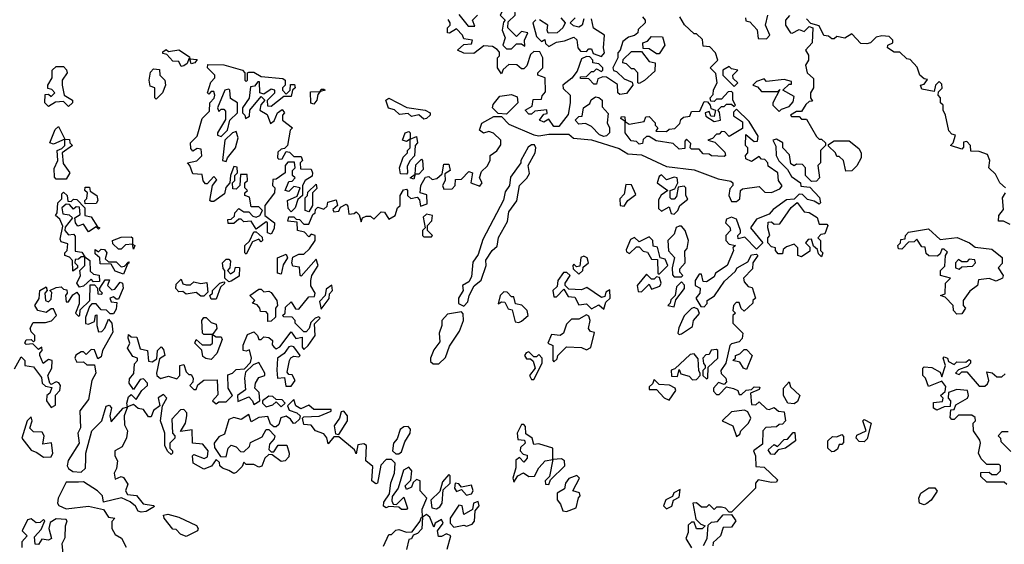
# Model space of a CAD drawing. Extents: x 2029826 to 2248070, y 228728 to 402406.
# Tile 268 of 368: x 2179160 to 2183095, y 241331 to 243427. Entities that reach past the tile are written whole.
import ezdxf

# ---------------------------------------------------------------- set-up
doc = ezdxf.new("R2010")
doc.units = 0

msp = doc.modelspace()

# ---------------------------------------------------------------- linework, layer by layer
at = {"layer": '0CON10XD'}
for points in [[(2180915, 243447.5), (2180951.7, 243401.7), (2180978.3, 243401.7), (2180970, 243425), (2180990, 243445)], [(2181125, 243310), (2181145, 243330), (2181165, 243330), (2181178.3, 243321.7), (2181177.5, 243345), (2181190, 243375), (2181165, 243380), (2181145, 243360), (2181110, 243395), (2181111.7, 243418.3), (2181140, 243445), (2181138.3, 243468.3), (2181115, 243482.5), (2181090, 243465), (2181080, 243445), (2181100, 243425), (2181093, 243417), (2181087.5, 243385), (2181100, 243355), (2181090, 243325), (2181105, 243310), (2181125, 243310)], [(2182145, 243350), (2182157.5, 243365), (2182140, 243405), (2182150, 243445)], [(2181648.3, 243438.3), (2181660, 243425), (2181660, 243415), (2181631.7, 243388.3), (2181630, 243375), (2181616.4, 243363.6), (2181593, 243357), (2181570, 243340), (2181560, 243305), (2181550, 243295), (2181550, 243275), (2181530, 243235), (2181533.6, 243223.6), (2181545, 243220), (2181575, 243190), (2181607.5, 243177.5), (2181610, 243165), (2181585, 243132.5), (2181558.3, 243128.3), (2181550, 243135), (2181548.3, 243168.3), (2181505, 243197.5), (2181490.7, 243199.3), (2181470, 243190), (2181465, 243170), (2181455, 243170), (2181435, 243190), (2181401.7, 243191.7), (2181401.7, 243198.3), (2181425, 243200), (2181445, 243220), (2181455, 243220), (2181465, 243230), (2181485, 243220), (2181490, 243225), (2181490, 243235), (2181475, 243250), (2181450, 243255), (2181450, 243265), (2181438.3, 243278.3), (2181425, 243280), (2181405, 243270), (2181388.3, 243221.7), (2181366.7, 243193.3), (2181330, 243165), (2181331.7, 243151.7), (2181360, 243125), (2181360, 243095), (2181351.7, 243048.3), (2181315, 243000), (2181295, 243000), (2181275, 243030), (2181255, 243017.5), (2181237.5, 243025), (2181255, 243050), (2181268.3, 243051.7), (2181267, 243067), (2181218.3, 243061.7), (2181205, 243050), (2181195, 243050), (2181180, 243065), (2181208.3, 243081.7), (2181211.7, 243108.3), (2181245, 243110), (2181247.5, 243122.5), (2181261.7, 243138.3), (2181260, 243195), (2181230, 243205), (2181230, 243215), (2181250, 243235), (2181250, 243275), (2181238.3, 243298.3), (2181215, 243300), (2181201.7, 243288.3), (2181187, 243243), (2181175, 243230), (2181165, 243230), (2181147, 243247), (2181115, 243247.5), (2181091.7, 243228.3), (2181085, 243210), (2181070, 243235), (2181070, 243275), (2181077, 243283), (2181077.5, 243297.5), (2181068.3, 243308.3), (2181049.3, 243319.3), (2181015, 243322.5), (2180975, 243292.5), (2180935, 243293.8), (2180910, 243305), (2180935, 243327.5), (2180965, 243330), (2180970, 243345), (2180935, 243350), (2180930, 243365), (2180905, 243390), (2180877, 243373), (2180870, 243375), (2180870, 243395), (2180880, 243405), (2180880, 243415), (2180872.5, 243427.5)], [(2181223, 243427), (2181210, 243415), (2181225, 243360), (2181245, 243340), (2181258.3, 243348.3), (2181261.7, 243331.7), (2181275, 243320), (2181305, 243337.5), (2181337.5, 243342.5), (2181375, 243357.5), (2181387, 243347), (2181390, 243315), (2181401.7, 243301.7), (2181425, 243300), (2181435, 243310), (2181445, 243310), (2181451.7, 243291.7), (2181485, 243280)], [(2181322.5, 243435), (2181340, 243415), (2181330, 243395), (2181307.5, 243375), (2181272.5, 243372.5), (2181267.5, 243385), (2181270, 243405), (2181237, 243427)], [(2181415, 243430), (2181407.5, 243405), (2181395, 243397.5), (2181373, 243403), (2181360, 243415), (2181380, 243435)], [(2181485, 243280), (2181497.5, 243295), (2181492.5, 243315), (2181497.5, 243365), (2181453.6, 243393.6), (2181445, 243430)], [(2182061.7, 242871.7), (2182060, 242885), (2182070, 242895), (2182070, 242915), (2182060, 242925), (2182061.7, 242968.3), (2182095, 242940), (2182108.3, 242941.7), (2182111.7, 242961.7), (2182075, 243020), (2182025, 243070), (2182013, 243057), (2182013, 243043), (2182048.3, 243018.3), (2182048.3, 242991.7), (2181995, 242960), (2181978.3, 242978.3), (2181965, 242980), (2181955, 242970), (2181945, 242970), (2181928.3, 242951.7), (2181910, 242945), (2181938.3, 242938.3), (2181978.3, 242898.3), (2181980, 242885), (2181975, 242880), (2181925, 242882.5), (2181915, 242890), (2181891.7, 242891.7), (2181875, 242910), (2181845, 242910), (2181840, 242915), (2181841.7, 242931.7), (2181825, 242950), (2181818.3, 242941.7), (2181818.3, 242911.7), (2181795, 242910), (2181771.7, 242931.7), (2181703, 242943), (2181675, 242960), (2181665, 242960), (2181651.7, 242948.3), (2181648.3, 242931.7), (2181635, 242930), (2181625, 242940), (2181603.6, 242943.6), (2181580, 242975), (2181580, 243020), (2181561.7, 243031.7), (2181565, 243040), (2181578.3, 243038.3), (2181580, 243020), (2181595, 243010), (2181655, 243020), (2181661.7, 243038.3), (2181675, 243040), (2181700, 243015), (2181700, 243005), (2181710, 242995), (2181701.7, 242981.7), (2181745, 242980), (2181755, 242990), (2181778.3, 242991.7), (2181798.3, 243011.7), (2181801.7, 243028.3), (2181813, 243037), (2181838.3, 243041.7), (2181845, 243060), (2181878.3, 243061.7), (2181895, 243100), (2181908.3, 243098.3), (2181920, 243085), (2181921.7, 243071.7), (2181940, 243065), (2181935, 243040), (2181921.7, 243041.7), (2181915, 243060), (2181900, 243055), (2181901.7, 243041.7), (2181935, 243020), (2181960, 243025), (2181957, 243057), (2181950, 243065), (2181965, 243080), (2181975, 243080), (2181985, 243090), (2182005, 243090), (2182015, 243080), (2182020, 243085), (2182010, 243105), (2182010, 243135), (2182005, 243140), (2181991.7, 243138.3), (2181965, 243110), (2181945, 243110), (2181935, 243100), (2181921.7, 243101.7), (2181920, 243115), (2181931.7, 243128.3), (2181933, 243147), (2181947.5, 243175), (2181941.7, 243211.7), (2181920, 243235), (2181950, 243265), (2181940, 243295), (2181918.3, 243318.3), (2181891.7, 243321.7), (2181888.3, 243348.3), (2181865, 243370), (2181855, 243370), (2181817, 243407), (2181798.3, 243438.3)], [(2182237, 243443), (2182220, 243425), (2182220, 243405), (2182240, 243375), (2182247, 243373), (2182275, 243387.5), (2182295, 243380), (2182315, 243400), (2182330, 243395), (2182326.7, 243335), (2182300, 243305), (2182312.5, 243285), (2182312.5, 243265), (2182300, 243245), (2182307.5, 243215), (2182331.7, 243191.7), (2182332.5, 243155), (2182320, 243135), (2182320, 243115), (2182328.3, 243101.7), (2182315, 243100), (2182301.7, 243088.3), (2182285, 243060), (2182265, 243060), (2182240, 243045), (2182245, 243040), (2182275, 243040), (2182285, 243030), (2182305, 243030), (2182345, 242960), (2182355, 242950), (2182365, 242950), (2182380, 242935), (2182380, 242925), (2182360, 242905), (2182360, 242855), (2182350, 242845), (2182356.7, 242795), (2182345, 242782.5), (2182325, 242780), (2182300, 242805), (2182300, 242835), (2182288.3, 242848.3), (2182265, 242850), (2182255, 242842.5), (2182241.7, 242851.7), (2182237, 242887), (2182210, 242915), (2182210, 242935), (2182185, 242950), (2182170, 242945), (2182181.7, 242921.7), (2182182.5, 242885), (2182193.3, 242863.3), (2182228.3, 242828.3), (2182245, 242800), (2182280, 242775), (2182281.7, 242761.7), (2182318.3, 242758.3), (2182357, 242717), (2182360, 242695), (2182355, 242690), (2182335, 242702.5), (2182308.3, 242708.3), (2182288.3, 242728.3), (2182275, 242730), (2182255, 242710), (2182225, 242706.7), (2182171.7, 242668.3), (2182155, 242650), (2182105, 242630), (2182080, 242595), (2182130, 242535), (2182105, 242510), (2182058.3, 242558.3), (2182031.7, 242551.7), (2182030, 242565), (2182040, 242575), (2182040, 242585), (2182025, 242630), (2182005, 242637.5), (2181985, 242630), (2181980, 242615), (2181998.3, 242598.3), (2182000, 242585), (2181982.5, 242565), (2181982.5, 242545), (2181995, 242530), (2182020, 242525), (2182010, 242515), (2182012.5, 242505), (2181987.5, 242445), (2181940, 242415), (2181935, 242400), (2181905, 242380), (2181891.7, 242381.7), (2181885, 242410), (2181875, 242410), (2181860, 242385), (2181860, 242365), (2181880, 242355), (2181877.5, 242335), (2181862.5, 242315), (2181881.7, 242281.7), (2181895, 242280), (2181907, 242293), (2181907.5, 242305), (2181936.4, 242323.6), (2181977, 242383), (2182019.3, 242420.7), (2182027.5, 242435), (2182070, 242460), (2182085, 242487.5), (2182105, 242490), (2182110, 242485), (2182090, 242455), (2182088.3, 242431.7), (2182052.5, 242395), (2182055, 242380), (2182071.7, 242361.7), (2182087, 242357), (2182100, 242315), (2182090, 242305), (2182090, 242295), (2182055, 242262.5), (2182043, 242273), (2182035, 242297.5), (2182023, 242297), (2182012.5, 242285), (2182010, 242265), (2182020, 242255), (2182010, 242245), (2182010, 242215), (2182050, 242175), (2182047, 242153), (2182035, 242140), (2182005, 242132.5), (2181997.5, 242125), (2181982.5, 242055), (2181962.5, 242025), (2181963, 242013), (2181982.5, 241995), (2181985, 241980), (2181975, 241970), (2181953, 241977), (2181932.5, 241955), (2181933.3, 241943.3), (2181945, 241930), (2181955, 241930), (2181985, 241960), (2182013, 241953), (2182030, 241945), (2182035, 241930), (2182045, 241930), (2182063, 241947), (2182085, 241950), (2182095, 241960), (2182118.3, 241958.3), (2182115, 241950), (2182080, 241935), (2182085, 241890), (2182101.7, 241888.3), (2182115, 241900), (2182145, 241872.5), (2182155, 241870), (2182175, 241877.5), (2182193, 241863), (2182215, 241860), (2182220, 241825), (2182208.3, 241811.7), (2182195, 241810), (2182185, 241800), (2182141.7, 241798.3), (2182130, 241785), (2182128.3, 241731.7), (2182092.5, 241705), (2182100, 241685), (2182101.7, 241641.7), (2182135, 241640), (2182188.3, 241588.3), (2182185, 241580), (2182165, 241577.5), (2182111.7, 241588.3), (2182100, 241575), (2182100, 241555), (2182005, 241460), (2181995, 241460), (2181980, 241475), (2181965, 241480), (2181945, 241480), (2181935, 241470), (2181915, 241490), (2181905, 241480), (2181885, 241480), (2181865, 241497.5), (2181850, 241495), (2181861.7, 241431.7), (2181881.7, 241411.7), (2181900, 241405), (2181887, 241393), (2181865, 241392.5), (2181855, 241420), (2181845, 241420), (2181831.7, 241408.3), (2181831.7, 241378.3), (2181822.5, 241355), (2181845, 241317.5)], [(2182060, 243435), (2182061.7, 243421.7), (2182078.3, 243418.3), (2182107, 243387), (2182111.7, 243351.7), (2182145, 243350)], [(2183100, 242755), (2183077.5, 242775), (2183059.3, 242809.3), (2183032.5, 242835), (2183037.5, 242865), (2183028.3, 242888.3), (2182995, 242900), (2182961.7, 242901.7), (2182960, 242925), (2182945, 242940), (2182932.5, 242937.5), (2182931.7, 242918.3), (2182925, 242910), (2182880, 242925), (2182890, 242935), (2182900, 242965), (2182885, 242970), (2182873, 242983), (2182860, 243045), (2182850, 243065), (2182850, 243085), (2182840, 243095), (2182840, 243115), (2182830, 243125), (2182831.7, 243138.3), (2182847, 243153), (2182845, 243170), (2182835, 243180), (2182820, 243165), (2182815, 243140), (2182765, 243150), (2182760, 243165), (2182775, 243170), (2182788.3, 243188.3), (2182775, 243190), (2182757.5, 243205), (2182747, 243237), (2182718.3, 243268.3), (2182705, 243270), (2182677, 243297), (2182655, 243296.7), (2182627.5, 243315), (2182630, 243325), (2182650, 243335), (2182650, 243345), (2182635, 243360), (2182605, 243362.5), (2182583, 243357), (2182560, 243335), (2182545, 243330), (2182521.7, 243331.7), (2182485, 243370), (2182457, 243353), (2182425, 243360), (2182415, 243350), (2182405, 243350), (2182391.7, 243361.7), (2182373.6, 243363.6), (2182355, 243402.5), (2182321.7, 243411.7), (2182305, 243430)], [(2181715, 243290), (2181705, 243290), (2181675, 243310), (2181651.7, 243311.7), (2181650, 243335), (2181668.3, 243341.7), (2181685, 243360), (2181728.3, 243358.3), (2181737.5, 243325), (2181715, 243290)], [(2179805, 243240), (2179795, 243260), (2179771.7, 243261.7), (2179748.3, 243288.3), (2179731.7, 243291.7), (2179731.7, 243298.3), (2179745, 243307.5), (2179755, 243300), (2179795, 243306.7), (2179838.3, 243278.3), (2179840, 243270), (2179868.3, 243268.3), (2179860, 243255), (2179845, 243250), (2179840, 243270), (2179835, 243270), (2179828.3, 243251.7), (2179815, 243242.5), (2179805, 243240)], [(2181635, 243172.5), (2181630, 243175), (2181630, 243215), (2181615, 243230), (2181605, 243230), (2181585, 243250), (2181570, 243255), (2181571.7, 243268.3), (2181605, 243300), (2181645, 243300), (2181675, 243260), (2181700, 243255), (2181698.3, 243221.7), (2181656.4, 243183.6), (2181635, 243172.5)], [(2180165, 242570), (2180150, 242575), (2180150, 242615), (2180145, 242620), (2180105, 242590), (2180085, 242622.5), (2180055, 242620), (2180045, 242630), (2180035, 242630), (2180015, 242612.5), (2179993, 242613), (2179991.7, 242628.3), (2180005, 242630), (2180018.3, 242641.7), (2180020, 242655), (2180035, 242672.5), (2180055, 242660), (2180075, 242660), (2180091.7, 242641.7), (2180105, 242637.5), (2180120, 242645), (2180130, 242665), (2180115, 242680), (2180085, 242680), (2180077.5, 242717.5), (2180060, 242725), (2180060, 242735), (2180070, 242745), (2180060, 242755), (2180060, 242775), (2180070, 242785), (2180068.3, 242808.3), (2180041.7, 242808.3), (2180040, 242765), (2180025, 242750), (2180011.7, 242751.7), (2180010, 242775), (2180020, 242785), (2180020, 242805), (2180030, 242815), (2180028.3, 242838.3), (2180015, 242840), (2180002.5, 242805), (2180000, 242775), (2179983.3, 242756.7), (2179978.3, 242731.7), (2179935, 242700), (2179925, 242700), (2179920, 242705), (2179930, 242765), (2179947, 242787), (2179935, 242800), (2179908.3, 242771.7), (2179901.7, 242771.7), (2179893, 242783), (2179888.3, 242808.3), (2179851.7, 242811.7), (2179840, 242845), (2179830, 242855), (2179867, 242863), (2179887, 242883), (2179885, 242910), (2179868.3, 242911.7), (2179851.7, 242901.7), (2179843, 242913), (2179842.5, 242935), (2179868.3, 242961.7), (2179888.3, 243031.7), (2179918.3, 243061.7), (2179920, 243095), (2179937, 243113), (2179940, 243125), (2179935, 243140), (2179925, 243140), (2179915, 243130), (2179910, 243135), (2179923.3, 243176.7), (2179940, 243195), (2179940, 243205), (2179910, 243235), (2179911.7, 243248.3), (2179975, 243246.7), (2180050, 243225), (2180060, 243215), (2180060, 243185), (2180065, 243180), (2180070, 243185), (2180070, 243215), (2180075, 243217.5), (2180095, 243217.5), (2180125, 243200), (2180211.7, 243191.7), (2180220, 243185), (2180220, 243165), (2180210, 243155), (2180210, 243145), (2180225, 243130), (2180240, 243145), (2180241.7, 243168.3), (2180258.3, 243168.3), (2180260, 243155), (2180250, 243145), (2180245, 243120), (2180215, 243120), (2180165, 243080), (2180151.7, 243081.7), (2180150, 243105), (2180180, 243135), (2180180, 243145), (2180165, 243150), (2180135, 243130), (2180120, 243135), (2180118.3, 243178.3), (2180111.7, 243178.3), (2180098.3, 243161.7), (2180081.7, 243158.3), (2180077, 243113), (2180050, 243075), (2180050, 243055), (2180060, 243045), (2180061.7, 243031.7), (2180078.3, 243041.7), (2180080, 243065), (2180125, 243120), (2180140, 243105), (2180123, 243087), (2180120, 243065), (2180148.3, 243048.3), (2180161.7, 243011.7), (2180177, 243023), (2180190, 243055), (2180208.3, 243068.3), (2180217.5, 243055), (2180210, 243045), (2180210, 243025), (2180250, 242995), (2180240, 242985), (2180230, 242925), (2180218.3, 242911.7), (2180205, 242910), (2180191.7, 242898.3), (2180190, 242875), (2180195, 242870), (2180208.3, 242871.7), (2180225, 242900), (2180238.3, 242898.3), (2180255, 242880), (2180285, 242880), (2180290, 242865), (2180280, 242855), (2180281.7, 242831.7), (2180325, 242830), (2180330, 242815), (2180328.3, 242801.7), (2180300, 242785), (2180290, 242765), (2180290, 242725), (2180271.7, 242708.3), (2180260, 242675), (2180245, 242660), (2180233, 242673), (2180230, 242705), (2180268.3, 242721.7), (2180280, 242755), (2180255, 242760), (2180235, 242740), (2180220, 242745), (2180235, 242780), (2180248.3, 242781.7), (2180260, 242795), (2180250, 242805), (2180250, 242825), (2180260, 242835), (2180258.3, 242858.3), (2180231.7, 242858.3), (2180220, 242845), (2180220, 242815), (2180185, 242790), (2180171.7, 242788.3), (2180170, 242765), (2180180, 242755), (2180177.5, 242735), (2180140, 242685), (2180140, 242645), (2180177.5, 242615), (2180177, 242593), (2180165, 242570)], [(2179355, 243080), (2179335, 243100), (2179302.5, 243097.5), (2179275, 243080), (2179260, 243095), (2179261.7, 243128.3), (2179275, 243130), (2179285, 243120), (2179300, 243135), (2179288.3, 243148.3), (2179272.5, 243152.5), (2179272.5, 243165), (2179290, 243195), (2179290, 243225), (2179305, 243240), (2179335, 243240), (2179347, 243227), (2179350, 243215), (2179330, 243185), (2179330, 243165), (2179337.5, 243125), (2179370, 243105), (2179370, 243095), (2179355, 243080)], [(2179705, 243110), (2179700, 243115), (2179700, 243155), (2179681.7, 243161.7), (2179677.5, 243185), (2179683, 243217), (2179695, 243230), (2179718.3, 243228.3), (2179720, 243205), (2179740, 243185), (2179742.5, 243165), (2179730, 243135), (2179705, 243110)], [(2182015, 243160), (2182030, 243175), (2182011.7, 243191.7), (2182010, 243205), (2182030, 243225), (2182005, 243230), (2181995, 243240), (2181970, 243225), (2181970, 243205), (2182015, 243160)], [(2182195, 243060), (2182205, 243070), (2182235, 243080), (2182251.7, 243098.3), (2182255, 243120), (2182210, 243145), (2182235, 243170), (2182245, 243170), (2182245, 243180), (2182215, 243187.5), (2182145, 243180), (2182135, 243190), (2182105, 243180), (2182090, 243165), (2182108.3, 243158.3), (2182125, 243140), (2182190, 243140), (2182198.3, 243148.3), (2182170, 243095), (2182170, 243085), (2182195, 243060)], [(2179965, 242960), (2179990, 242985), (2180000, 243025), (2180030, 243055), (2180030, 243095), (2180001.7, 243111.7), (2180000, 243145), (2179995, 243150), (2179980, 243145), (2179950, 243075), (2179955, 243060), (2179965, 243070), (2179975, 243070), (2179981.7, 243061.7), (2179981.7, 243028.3), (2179950, 242975), (2179950, 242965), (2179965, 242960)], [(2180335, 243090), (2180323, 243093), (2180321.7, 243138.3), (2180360, 243140), (2180365, 243150), (2180375, 243150), (2180380, 243145), (2180360, 243140), (2180351.7, 243128.3), (2180347.5, 243105), (2180335, 243090)], [(2180775, 243030), (2180755, 243047.5), (2180725, 243040), (2180711.7, 243051.7), (2180678.3, 243048.3), (2180657, 243067), (2180633.3, 243073.3), (2180622.5, 243105), (2180635, 243113.3), (2180706.7, 243076.7), (2180780, 243065), (2180800, 243055), (2180800, 243045), (2180785, 243032.5), (2180775, 243030)], [(2181105, 243050), (2181071.7, 243051.7), (2181050, 243075), (2181051.7, 243088.3), (2181078.3, 243121.7), (2181125, 243127.5), (2181148.3, 243118.3), (2181150, 243095), (2181105, 243050)], [(2181495, 242960), (2181476.4, 242966.4), (2181445, 243000), (2181421.7, 243011.7), (2181395, 243010), (2181380, 243025), (2181395, 243040), (2181408.3, 243041.7), (2181412.5, 243075), (2181438.3, 243091.7), (2181443.6, 243106.4), (2181460.7, 243119.3), (2181475, 243116.7), (2181487.5, 243105), (2181488.3, 243078.3), (2181511.7, 243051.7), (2181507.5, 243015), (2181517.5, 242995), (2181517.5, 242975), (2181505, 242963.3), (2181495, 242960)], [(2179138.3, 242031.7), (2179165, 242080), (2179180, 242065), (2179180, 242045), (2179215, 242040), (2179247, 241997), (2179250, 241975), (2179263, 241963), (2179287.5, 241957.5), (2179280, 241935), (2179267.5, 241925), (2179266.7, 241905), (2179285, 241877.5), (2179302.5, 241887.5), (2179303, 241927), (2179320, 241945), (2179322.5, 241965), (2179316.4, 241976.4), (2179305, 241980), (2179285, 241970), (2179280, 241975), (2179272.5, 242005), (2179287.5, 242035), (2179290, 242065), (2179275, 242070), (2179253, 242053), (2179240, 242085), (2179240, 242095), (2179250, 242105), (2179248.3, 242118.3), (2179235, 242110), (2179211.7, 242131.7), (2179185, 242130), (2179180, 242135), (2179185, 242147.5), (2179205, 242150), (2179215, 242140), (2179220, 242145), (2179220, 242165), (2179205, 242180), (2179201.2, 242195), (2179212.9, 242217.1), (2179263, 242217), (2179286.4, 242223.6), (2179306.7, 242245), (2179295, 242272.5), (2179285, 242272.5), (2179265, 242257.5), (2179232.5, 242265), (2179220, 242285), (2179237, 242313), (2179240, 242345), (2179265, 242360), (2179270, 242345), (2179260, 242335), (2179262.5, 242305), (2179275, 242300), (2179285, 242310), (2179287.5, 242337.5), (2179280, 242345), (2179305, 242357.5), (2179325, 242360), (2179335, 242350), (2179348.3, 242348.3), (2179350, 242335), (2179342.5, 242325), (2179345, 242300), (2179355, 242300), (2179371.7, 242328.3), (2179388.3, 242338.3), (2179397.5, 242325), (2179397.5, 242292.5), (2179382.5, 242255), (2179395, 242242.5), (2179400, 242245), (2179401.7, 242268.3), (2179440, 242305), (2179441.7, 242368.3), (2179458.3, 242368.3), (2179470, 242355), (2179471.7, 242331.7), (2179485, 242330), (2179490, 242335), (2179480, 242345), (2179480, 242355), (2179501.7, 242388.3), (2179518.3, 242388.3), (2179510, 242365), (2179528.3, 242348.3), (2179539.3, 242350.7), (2179561.7, 242378.3), (2179570, 242375), (2179572.5, 242355), (2179555, 242310), (2179545, 242310), (2179535, 242320), (2179520, 242315), (2179525, 242300), (2179547.5, 242297.5), (2179545, 242270), (2179535, 242252.5), (2179521.7, 242251.7), (2179507, 242267), (2179485, 242267.5), (2179465, 242292.5), (2179448.3, 242291.7), (2179438.3, 242281.7), (2179423, 242237), (2179423, 242213), (2179435, 242210), (2179458.3, 242221.7), (2179463, 242247), (2179468.3, 242248.3), (2179467.5, 242205), (2179475, 242180), (2179488.3, 242181.7), (2179500, 242195), (2179515, 242230), (2179527.5, 242215), (2179531.7, 242178.3), (2179490, 242105), (2179485, 242080), (2179471.7, 242071.7), (2179458.3, 242108.3), (2179445, 242110), (2179425, 242090), (2179415, 242100), (2179405, 242100), (2179383.6, 242086.4), (2179380, 242075), (2179388.3, 242058.3), (2179415, 242060), (2179428.3, 242048.3), (2179458.3, 242048.3), (2179463.3, 242015), (2179447.5, 241985), (2179435, 241910), (2179400, 241865), (2179403, 241797), (2179392.5, 241775), (2179397.5, 241735), (2179353.9, 241666.1), (2179348.8, 241645), (2179354.1, 241634.1), (2179372.5, 241622.5), (2179405, 241618.8), (2179422, 241635), (2179424, 241674), (2179423.3, 241695), (2179447.5, 241785), (2179487.5, 241825), (2179505, 241882.5), (2179517.5, 241887.5), (2179526.4, 241876.4), (2179520, 241845), (2179525, 241820), (2179572.5, 241875), (2179590, 241880), (2179587.5, 241895), (2179595, 241920), (2179605, 241930), (2179625, 241910), (2179647.5, 241945), (2179670, 241965), (2179670, 241975), (2179655, 241992.5), (2179640.7, 241989.3), (2179615, 241950), (2179597.5, 241975), (2179598.3, 241991.7), (2179616.4, 242013.6), (2179618.3, 242051.7), (2179630, 242065), (2179630, 242075), (2179611.7, 242081.7), (2179590, 242115), (2179600, 242135), (2179592.5, 242155), (2179595, 242170), (2179605, 242160), (2179628.3, 242158.3), (2179641.7, 242111.7), (2179670, 242105), (2179675, 242062.5), (2179689.3, 242060.7), (2179708.3, 242071.7), (2179710, 242105), (2179725, 242120), (2179735, 242110), (2179740, 242085), (2179718.3, 242071.7), (2179706.7, 242015), (2179707.5, 242005), (2179723, 241993), (2179755, 242002.5), (2179787.5, 241992.5), (2179800, 242005), (2179800, 242045), (2179815, 242050), (2179825, 242020), (2179835, 242010), (2179845, 242010), (2179852.5, 241995), (2179851.7, 241978.3), (2179840, 241965), (2179855, 241950), (2179865, 241950), (2179871.7, 241968.3), (2179895, 241987.5), (2179948.3, 241988.3), (2179951.7, 241928.3), (2179930, 241905), (2179945, 241892.5), (2179955, 241900), (2179985, 241900), (2180010, 241925), (2179992.5, 241955), (2179991.7, 242008.3), (2180010, 242015), (2180025, 242030), (2180058.3, 242031.7), (2180082.5, 242057.5), (2180086.7, 242075), (2180078.3, 242108.3), (2180065, 242102.5), (2180052.5, 242105), (2180053, 242127), (2180070.7, 242169.3), (2180095, 242180), (2180110, 242165), (2180115, 242150), (2180125, 242150), (2180135, 242160), (2180155, 242157.5), (2180170, 242145), (2180168.3, 242128.3), (2180175, 242120), (2180185, 242112.5), (2180199.3, 242120.7), (2180245, 242180), (2180263, 242153), (2180288.3, 242158.3), (2180288.3, 242118.3), (2180295, 242110), (2180312.5, 242125), (2180340, 242165), (2180338.3, 242211.7), (2180360, 242235), (2180355, 242240), (2180340, 242235), (2180323, 242217), (2180316.7, 242193.3), (2180305, 242180), (2180295, 242180), (2180260, 242215), (2180260, 242225), (2180248.3, 242238.3), (2180215, 242240), (2180210, 242245), (2180220, 242255), (2180221.7, 242278.3), (2180245, 242300), (2180261.7, 242271.7), (2180275, 242270), (2180315, 242320), (2180338.3, 242321.7), (2180340, 242335), (2180323.6, 242363.6), (2180323.3, 242385), (2180327.5, 242405), (2180352.5, 242445), (2180345, 242470), (2180285, 242402.5), (2180280, 242405), (2180278.3, 242438.3), (2180251.7, 242441.7), (2180247.5, 242455), (2180251.7, 242478.3), (2180275, 242490), (2180295, 242490), (2180318.3, 242511.7), (2180340, 242545), (2180340, 242565), (2180325, 242570), (2180315, 242560), (2180298.3, 242578.3), (2180270, 242585), (2180268.3, 242618.3), (2180231.7, 242621.7), (2180235, 242640), (2180255, 242640), (2180265, 242630), (2180278.3, 242628.3), (2180295, 242610), (2180315, 242610), (2180331.7, 242648.3), (2180340, 242655), (2180341.7, 242668.3), (2180351.7, 242678.3), (2180375, 242670), (2180388.3, 242681.7), (2180391.7, 242698.3), (2180425, 242707.5), (2180430, 242685), (2180411.7, 242668.3), (2180415, 242660), (2180435, 242662.5), (2180441.7, 242678.3), (2180465, 242690), (2180471.7, 242681.7), (2180475, 242650), (2180497, 242653), (2180505, 242660), (2180517, 242647), (2180525, 242620), (2180530, 242635), (2180545, 242642.5), (2180561.7, 242641.7), (2180575, 242630), (2180605, 242660), (2180618.3, 242658.3), (2180635, 242630), (2180660, 242645), (2180670, 242675), (2180680, 242685), (2180680, 242725), (2180693, 242747), (2180705, 242750), (2180710, 242745), (2180710, 242725), (2180722.5, 242712.5), (2180748.3, 242718.3), (2180757.5, 242707.5), (2180761.7, 242681.7), (2180788.3, 242691.7), (2180787.5, 242727.5), (2180760, 242735), (2180762.5, 242765), (2180781.7, 242798.3), (2180795, 242800), (2180808.3, 242788.3), (2180827, 242793), (2180848.3, 242811.7), (2180855, 242850), (2180875, 242850), (2180880, 242825), (2180858.3, 242811.7), (2180860, 242785), (2180850, 242765), (2180855, 242750), (2180888.3, 242751.7), (2180900, 242765), (2180901.7, 242788.3), (2180925, 242790), (2180955, 242820), (2180970, 242815), (2180962.5, 242775), (2180998.3, 242761.7), (2181007.5, 242775), (2180997.5, 242795), (2181005, 242820), (2181028.3, 242841.7), (2181040, 242865), (2181040, 242885), (2181066.4, 242903.6), (2181083, 242927), (2181082.5, 242945), (2181053, 242973), (2181035, 242980), (2181013.9, 242973.9), (2180997.5, 242985), (2181007, 243013), (2181055, 243040), (2181085, 243040), (2181115, 243010), (2181215, 242967.5), (2181235, 242962.5), (2181275, 242970), (2181355, 242970), (2181373, 242953), (2181445, 242947.5), (2181555, 242912.5), (2181590.7, 242890.7), (2181645, 242887.5), (2181745, 242840), (2181855, 242827.5), (2181950.7, 242790.7), (2182001.7, 242781.7), (2182010, 242775), (2182010, 242765), (2181998.3, 242751.7), (2181993.3, 242725), (2182005, 242700), (2182025, 242700), (2182038.3, 242711.7), (2182040, 242745), (2182048.3, 242751.7), (2182115, 242760), (2182138.3, 242738.3), (2182165, 242736.7), (2182198.3, 242751.7), (2182207, 242763), (2182192.5, 242785), (2182190, 242815), (2182151.7, 242841.7), (2182150, 242855), (2182138.3, 242868.3), (2182125, 242870), (2182115, 242880), (2182085, 242860), (2182061.7, 242871.7)], [(2179345, 242790), (2179305, 242790), (2179298.3, 242798.3), (2179297, 242833), (2179312.5, 242865), (2179310, 242905), (2179328.3, 242911.7), (2179340, 242925), (2179340, 242950), (2179295, 242930), (2179280, 242935), (2179301.7, 242988.3), (2179315, 243000), (2179340, 242950), (2179358.3, 242948.3), (2179360, 242935), (2179370, 242925), (2179330, 242895), (2179333, 242853), (2179360, 242815), (2179345, 242790)], [(2179985, 242860), (2179990, 242875), (2180022.5, 242915), (2180032.5, 242955), (2180025, 242980), (2180010, 242975), (2179980, 242945), (2179970, 242865), (2179985, 242860)], [(2180705, 242810), (2180681.7, 242811.7), (2180677.5, 242835), (2180691.7, 242878.3), (2180710, 242895), (2180710, 242905), (2180720, 242915), (2180720, 242950), (2180705, 242940), (2180690, 242945), (2180700, 242975), (2180715, 242980), (2180720, 242975), (2180720, 242950), (2180745, 242960), (2180750, 242935), (2180740, 242925), (2180737.5, 242882.5), (2180720, 242865), (2180708.3, 242841.7), (2180710, 242815), (2180705, 242810)], [(2182461.7, 242821.7), (2182452.5, 242865), (2182435, 242880), (2182425, 242880), (2182420, 242895), (2182391.7, 242921.7), (2182391.7, 242928.3), (2182415, 242942.5), (2182475, 242942.5), (2182513, 242913), (2182522.5, 242895), (2182522.5, 242875), (2182505, 242842.5), (2182485, 242823.3), (2182461.7, 242821.7)], [(2180935, 242282.5), (2180950.7, 242299.3), (2180956.7, 242325), (2180976.7, 242363.3), (2181003.9, 242386.1), (2181023.8, 242445), (2181023.3, 242466.7), (2181047.5, 242505), (2181068.3, 242521.7), (2181073, 242557), (2181108.8, 242621.2), (2181115, 242660), (2181146.2, 242703.8), (2181157.5, 242765), (2181186.4, 242793.6), (2181197, 242813), (2181192.5, 242845), (2181220, 242895), (2181222.5, 242915), (2181217, 242927), (2181205, 242927.5), (2181191.7, 242918.3), (2181162.5, 242865), (2181162.5, 242855), (2181121.7, 242798.3), (2181117.5, 242765), (2181100.5, 242739.5), (2181093.9, 242706.1), (2181010.5, 242549.5), (2180991.7, 242488.3), (2180971.2, 242458.8), (2180965, 242400), (2180955, 242380), (2180930, 242365), (2180932.5, 242345), (2180913.3, 242315), (2180913.8, 242293.8), (2180935, 242282.5)], [(2180735, 242790), (2180720, 242795), (2180740, 242810), (2180743, 242847), (2180765, 242870), (2180770, 242865), (2180771.7, 242828.3), (2180755, 242810), (2180740, 242810), (2180735, 242790)], [(2181775, 242650), (2181790, 242665), (2181797.5, 242685), (2181830, 242710), (2181822.5, 242725), (2181822.5, 242755), (2181815, 242762.5), (2181791.7, 242758.3), (2181785, 242720), (2181775, 242710), (2181765, 242710), (2181760, 242715), (2181760, 242745), (2181778.3, 242751.7), (2181790, 242775), (2181787.5, 242795), (2181775, 242797.5), (2181745, 242787.5), (2181725, 242807.5), (2181715, 242800), (2181707.5, 242775), (2181750, 242745), (2181723.6, 242726.4), (2181712.5, 242707.5), (2181713, 242673), (2181725, 242662.5), (2181755, 242680), (2181763, 242653), (2181775, 242650)], [(2179398.3, 242358.3), (2179387.5, 242375), (2179402.5, 242405), (2179400, 242425), (2179420, 242445), (2179420, 242480), (2179405, 242480), (2179395, 242470), (2179381.7, 242468.3), (2179380, 242455), (2179390, 242445), (2179390, 242435), (2179371.7, 242421.7), (2179370, 242465), (2179358.3, 242478.3), (2179340, 242485), (2179340, 242495), (2179350, 242505), (2179351.7, 242531.7), (2179325, 242540), (2179320.7, 242550.7), (2179331.7, 242601.7), (2179320, 242630), (2179302.5, 242645), (2179310, 242655), (2179312.5, 242695), (2179328.3, 242711.7), (2179328.3, 242731.7), (2179335, 242737.5), (2179350, 242725), (2179351.7, 242701.7), (2179365, 242700), (2179375, 242710), (2179388.3, 242708.3), (2179420, 242675), (2179420, 242645), (2179445, 242640), (2179470, 242600), (2179480, 242595), (2179475, 242590), (2179465, 242600), (2179435, 242580), (2179415, 242610), (2179391.7, 242601.7), (2179382.5, 242615), (2179380, 242635), (2179401.7, 242648.3), (2179398.3, 242678.3), (2179385, 242680), (2179375, 242670), (2179358.3, 242688.3), (2179345, 242690), (2179327.5, 242675), (2179331.7, 242651.7), (2179357.5, 242647.5), (2179370, 242635), (2179341.7, 242598.3), (2179340, 242585), (2179355, 242567.5), (2179375, 242570), (2179381.7, 242561.7), (2179381.7, 242501.7), (2179408.3, 242498.3), (2179420, 242480), (2179440, 242465), (2179441.7, 242421.7), (2179455, 242410), (2179477, 242407), (2179478.3, 242381.7), (2179455, 242380), (2179445, 242390), (2179415, 242362.5), (2179398.3, 242358.3)], [(2179421.7, 242691.7), (2179420, 242705), (2179427.5, 242712.5), (2179430, 242735), (2179420, 242745), (2179421.7, 242758.3), (2179438.3, 242758.3), (2179441.7, 242741.7), (2179467.5, 242725), (2179472.5, 242705), (2179465, 242692.5), (2179421.7, 242691.7)], [(2180315, 242660), (2180300, 242665), (2180300, 242715), (2180310, 242725), (2180311.7, 242738.3), (2180345, 242770), (2180347, 242753), (2180330, 242735), (2180330, 242685), (2180315, 242660)], [(2181575, 242682.5), (2181590, 242705), (2181621.7, 242728.3), (2181605, 242767.5), (2181581.7, 242768.3), (2181575, 242730), (2181558.3, 242711.7), (2181560, 242685), (2181575, 242682.5)], [(2183118.3, 242608.3), (2183091.7, 242621.7), (2183071.7, 242621.7), (2183072.5, 242645), (2183091.7, 242668.3), (2183087.5, 242715), (2183100, 242735)], [(2182365, 242480), (2182351.7, 242491.7), (2182348.3, 242508.3), (2182331.7, 242521.7), (2182325, 242550), (2182311.7, 242548.3), (2182300, 242535), (2182318.3, 242518.3), (2182318.3, 242501.7), (2182285, 242480), (2182270, 242485), (2182270, 242515), (2182255, 242530), (2182225, 242520), (2182211.7, 242508.3), (2182208.3, 242491.7), (2182191.7, 242491.7), (2182180, 242505), (2182180, 242515), (2182165, 242520), (2182150, 242535), (2182150, 242555), (2182157.5, 242565), (2182150, 242595), (2182151.7, 242618.3), (2182165, 242620), (2182175, 242610), (2182198.3, 242611.7), (2182243.6, 242676.4), (2182267, 242697), (2182295, 242660), (2182315, 242656.7), (2182346.7, 242636.7), (2182355, 242610), (2182385, 242610), (2182390, 242605), (2182378.3, 242571.7), (2182361.7, 242568.3), (2182350, 242555), (2182360, 242545), (2182360, 242505), (2182370, 242495), (2182365, 242480)], [(2180805, 242560), (2180810, 242565), (2180790, 242585), (2180790, 242605), (2180806.7, 242623.3), (2180810, 242645), (2180785, 242650), (2180772.5, 242637.5), (2180780, 242595), (2180770, 242585), (2180770, 242565), (2180775, 242560), (2180805, 242560)], [(2180065, 242490), (2180060, 242495), (2180060, 242525), (2180078.3, 242541.7), (2180095, 242580), (2180105, 242580), (2180128.3, 242558.3), (2180130, 242545), (2180125, 242540), (2180115, 242550), (2180090, 242540), (2180065, 242490)], [(2181805, 242400), (2181810, 242405), (2181798.3, 242418.3), (2181798.3, 242431.7), (2181820, 242455), (2181818.3, 242501.7), (2181827, 242513), (2181832.5, 242545), (2181820, 242585), (2181805, 242602.5), (2181795, 242602.5), (2181783.6, 242596.4), (2181775, 242570), (2181750, 242545), (2181753, 242503), (2181776.7, 242476.7), (2181767.5, 242435), (2181768.3, 242408.3), (2181775, 242400), (2181805, 242400)], [(2182905, 242250), (2182892.5, 242265), (2182890, 242285), (2182858.3, 242318.3), (2182840, 242325), (2182858.3, 242331.7), (2182860, 242375), (2182880, 242395), (2182840, 242405), (2182840, 242425), (2182857.5, 242442.5), (2182860, 242485), (2182868.3, 242498.3), (2182855, 242510), (2182845, 242510), (2182838.3, 242491.7), (2182827.5, 242482.5), (2182793, 242483), (2182783, 242493), (2182778.3, 242518.3), (2182765, 242520), (2182745, 242550), (2182735, 242540), (2182711.7, 242538.3), (2182685, 242510), (2182671.7, 242511.7), (2182670, 242525), (2182680, 242535), (2182681.7, 242548.3), (2182698.3, 242551.7), (2182700, 242565), (2182711.7, 242578.3), (2182791.7, 242591.7), (2182838.3, 242548.3), (2182907, 242557), (2182956.1, 242536.1), (2182978.3, 242518.3), (2183045, 242510), (2183087, 242477), (2183087, 242453), (2183070, 242435), (2183090, 242405), (2183087.5, 242395), (2183063, 242383), (2183035, 242392.5), (2182991.7, 242388.3), (2182987.5, 242365), (2182957, 242343), (2182930, 242305), (2182930, 242285), (2182940, 242275), (2182925, 242252.5), (2182905, 242250)], [(2179615, 242510), (2179610, 242530), (2179583, 242527), (2179565, 242510), (2179555, 242510), (2179531.7, 242531.7), (2179530, 242545), (2179565, 242557.5), (2179605, 242560), (2179610, 242555), (2179610, 242530), (2179620, 242525), (2179615, 242510)], [(2181715, 242410), (2181750, 242445), (2181740, 242470), (2181720, 242475), (2181708.3, 242518.3), (2181691.7, 242521.7), (2181690, 242545), (2181675, 242560), (2181635, 242540), (2181617, 242557), (2181600.7, 242549.3), (2181583, 242507), (2181585, 242500), (2181597, 242493), (2181625, 242520), (2181635, 242520), (2181651.7, 242501.7), (2181668.3, 242498.3), (2181685, 242470), (2181708.3, 242468.3), (2181710, 242415), (2181715, 242410)], [(2179575, 242410), (2179541.7, 242421.7), (2179525, 242450), (2179481.7, 242451.7), (2179480, 242475), (2179461.7, 242491.7), (2179461.7, 242508.3), (2179475, 242500), (2179485, 242510), (2179498.3, 242508.3), (2179507.5, 242495), (2179501.7, 242471.7), (2179515, 242460), (2179545, 242460), (2179565, 242440), (2179578.3, 242441.7), (2179595, 242460), (2179597.5, 242455), (2179590, 242450), (2179575, 242410)], [(2179995, 242380), (2179980, 242395), (2179980, 242425), (2179973, 242433), (2179970, 242455), (2179985, 242470), (2179995, 242470), (2180001.7, 242461.7), (2180000, 242435), (2179990, 242425), (2180001.7, 242411.7), (2180018.3, 242421.7), (2180021.7, 242438.3), (2180037.5, 242437.5), (2180037, 242403), (2180005, 242382.5), (2179995, 242380)], [(2180205, 242410), (2180190, 242415), (2180190, 242475), (2180225, 242490), (2180230, 242475), (2180213, 242447), (2180205, 242410)], [(2181395, 242410), (2181410, 242425), (2181411.7, 242438.3), (2181432.5, 242455), (2181427.5, 242475), (2181415, 242482.5), (2181403, 242477), (2181398.3, 242441.7), (2181385, 242440), (2181375, 242450), (2181370, 242445), (2181371.7, 242431.7), (2181395, 242410)], [(2182915, 242430), (2182925, 242440), (2182968.3, 242441.7), (2182980, 242455), (2182977, 242467), (2182955, 242470), (2182945, 242460), (2182925, 242460), (2182911.7, 242468.3), (2182900, 242455), (2182900, 242435), (2182915, 242430)], [(2179895, 242322.5), (2179883, 242323), (2179865, 242337.5), (2179825, 242330), (2179811.7, 242341.7), (2179795, 242340), (2179783.6, 242353.6), (2179785, 242370), (2179805, 242390), (2179811.7, 242371.7), (2179825, 242367.5), (2179841.7, 242368.3), (2179855, 242380), (2179883.3, 242373.3), (2179907.5, 242377.5), (2179911.7, 242338.3), (2179895, 242322.5)], [(2181495, 242270), (2181501.7, 242298.3), (2181520, 242315), (2181518.3, 242348.3), (2181501.7, 242338.3), (2181498.3, 242321.7), (2181485, 242317.5), (2181427, 242357), (2181405, 242347.5), (2181355, 242350), (2181340, 242365), (2181340, 242375), (2181360, 242405), (2181347, 242417), (2181333.6, 242416.4), (2181310, 242385), (2181308.3, 242361.7), (2181290, 242345), (2181295, 242320), (2181305, 242320), (2181335, 242350), (2181351.7, 242321.7), (2181378.3, 242318.3), (2181395, 242287.5), (2181425, 242292.5), (2181445, 242272.5), (2181475, 242287.5), (2181495, 242270)], [(2181645, 242340), (2181675, 242370), (2181685, 242350), (2181718, 242362), (2181723.3, 242375), (2181717.5, 242397.5), (2181705, 242400), (2181695, 242390), (2181685, 242390), (2181665, 242410), (2181627.5, 242365), (2181631.7, 242341.7), (2181645, 242340)], [(2179945, 242310), (2179925, 242310), (2179920, 242325), (2179930, 242335), (2179930, 242345), (2179960, 242375), (2179975, 242380), (2179980, 242375), (2179961.7, 242358.3), (2179945, 242310)], [(2180151.7, 242221.7), (2180151.7, 242251.7), (2180145, 242260), (2180121.7, 242261.7), (2180120, 242275), (2180108.3, 242288.3), (2180090, 242295), (2180100, 242305), (2180080, 242325), (2180115, 242350), (2180125, 242350), (2180135, 242340), (2180155, 242342.5), (2180165, 242337.5), (2180187.5, 242305), (2180190, 242285), (2180182.5, 242275), (2180181.7, 242238.3), (2180165, 242222.5), (2180151.7, 242221.7)], [(2180365, 242270), (2180397, 242313), (2180398.3, 242331.7), (2180410, 242345), (2180407, 242367), (2180385, 242350), (2180380, 242325), (2180358.3, 242301.7), (2180365, 242270)], [(2181775, 242280), (2181781.7, 242308.3), (2181817, 242353), (2181817, 242367), (2181805, 242380), (2181785, 242360), (2181780, 242325), (2181761.7, 242308.3), (2181760, 242295), (2181750, 242285), (2181775, 242280)], [(2181155, 242216.7), (2181165, 242222.5), (2181192.5, 242245), (2181187.5, 242265), (2181167, 242287), (2181141.7, 242291.7), (2181135, 242320), (2181125, 242320), (2181108.3, 242338.3), (2181095, 242340), (2181080, 242325), (2181071.7, 242291.7), (2181085, 242300), (2181098.3, 242298.3), (2181111.7, 242271.7), (2181127.5, 242267.5), (2181140.5, 242220.5), (2181155, 242216.7)], [(2181795, 242170), (2181805, 242172.5), (2181848.3, 242201.7), (2181852.5, 242225), (2181877, 242253), (2181870, 242270), (2181855, 242277.5), (2181845, 242273.3), (2181816, 242244), (2181793.6, 242196.4), (2181790, 242175), (2181795, 242170)], [(2179925, 242070), (2179903, 242073), (2179891.7, 242081.7), (2179887, 242107), (2179860, 242135), (2179865, 242150), (2179888.3, 242128.3), (2179921.7, 242128.3), (2179930, 242135), (2179930, 242170), (2179895, 242170), (2179890, 242175), (2179887.5, 242225), (2179895, 242237.5), (2179905, 242237.5), (2179925, 242217.5), (2179945, 242210), (2179947, 242193), (2179930, 242170), (2179945, 242160), (2179965, 242160), (2179969.3, 242149.3), (2179947, 242093), (2179925, 242070)], [(2180811.7, 242051.7), (2180835, 242052.5), (2180862.1, 242077.9), (2180877.5, 242122.5), (2180917.7, 242182.3), (2180933.3, 242225), (2180931.7, 242251.7), (2180925, 242260), (2180870, 242250), (2180846.7, 242225), (2180847.5, 242205), (2180835.8, 242175), (2180839.3, 242140.7), (2180815, 242107.5), (2180801.2, 242075), (2180802, 242062), (2180811.7, 242051.7)], [(2181295, 242060), (2181308.3, 242071.7), (2181310, 242085), (2181345, 242120), (2181405, 242117.5), (2181425, 242107.5), (2181443, 242117), (2181457.5, 242177.5), (2181441.7, 242181.7), (2181433, 242193), (2181440, 242225), (2181435, 242242.5), (2181425, 242247.5), (2181395, 242230), (2181365, 242230), (2181345, 242210), (2181332.5, 242175), (2181320, 242165), (2181285, 242170), (2181270, 242135), (2181290, 242125), (2181290, 242065), (2181295, 242060)], [(2180245, 241963.3), (2180260, 241985), (2180248.3, 242008.3), (2180235, 242010), (2180228.3, 242018.3), (2180237.5, 242065), (2180243.3, 242076.7), (2180255, 242082.5), (2180275, 242080), (2180280, 242085), (2180255, 242120), (2180245, 242122.5), (2180235, 242120), (2180216.7, 242093.3), (2180190, 242075), (2180187.5, 242027.5), (2180190, 241995), (2180217.5, 241997.5), (2180223.6, 241963.6), (2180245, 241963.3)], [(2181905, 241992.5), (2181910, 241995), (2181911.7, 242038.3), (2181950, 242075), (2181950, 242105), (2181945, 242110), (2181923, 242107), (2181915, 242090), (2181901.7, 242088.3), (2181890, 242075), (2181893, 242053), (2181900, 242045), (2181900, 242035), (2181890, 242025), (2181890, 242005), (2181905, 241992.5)], [(2182065, 242030), (2182052.5, 242035), (2182038.3, 242058.3), (2182010, 242065), (2182020, 242075), (2182020, 242085), (2182038.3, 242091.7), (2182055, 242110), (2182065, 242110), (2182087.5, 242085), (2182065, 242030)], [(2181215, 241990), (2181247.5, 242055), (2181247.5, 242075), (2181235, 242090), (2181225, 242080), (2181215, 242080), (2181195, 242100), (2181183.6, 242096.4), (2181177.5, 242085), (2181185, 242072.5), (2181201.7, 242071.7), (2181212.5, 242062.5), (2181220, 242035), (2181197.5, 242005), (2181205, 241990), (2181215, 241990)], [(2181848.3, 241988.3), (2181865, 241990), (2181880, 242005), (2181880, 242015), (2181873.8, 242023.8), (2181871.7, 242071.7), (2181855, 242092.5), (2181840, 242090), (2181778.3, 242031.7), (2181763, 242027), (2181765, 242002.5), (2181788.3, 242001.7), (2181795, 242030), (2181801.7, 242011.7), (2181835, 242002.5), (2181848.3, 241988.3)], [(2183105, 241570), (2183095, 241580), (2183025, 241580), (2183001.7, 241601.7), (2183001.7, 241618.3), (2183035, 241620), (2183045, 241610), (2183065, 241610), (2183080, 241625), (2183080, 241645), (2183075, 241650), (2183025, 241650), (2183003, 241673), (2182992.5, 241695), (2183000, 241735), (2182997, 241747), (2182972.5, 241785), (2182970, 241815), (2182980, 241825), (2182978.3, 241838.3), (2182965, 241847.5), (2182912.5, 241847.5), (2182895, 241830), (2182885, 241830), (2182878.3, 241838.3), (2182881.7, 241868.3), (2182895, 241870), (2182901.7, 241888.3), (2182947.5, 241915), (2182952.5, 241925), (2182947.5, 241945), (2182905, 241950), (2182871.7, 241938.3), (2182870, 241915), (2182880, 241905), (2182878.3, 241881.7), (2182855, 241880), (2182825, 241867.5), (2182812.5, 241875), (2182811.7, 241898.3), (2182848.3, 241901.7), (2182850, 241915), (2182840, 241925), (2182858.3, 241941.7), (2182861.7, 241961.7), (2182845, 241982.5), (2182791.7, 241961.7), (2182780, 241995), (2182770, 242005), (2182770, 242035), (2182775, 242040), (2182805, 242037.5), (2182838.3, 242018.3), (2182845, 242000), (2182860, 242045), (2182850, 242075), (2182855, 242080), (2182867.5, 242075), (2182871.7, 242061.7), (2182895, 242050), (2182905, 242060), (2182941.7, 242058.3), (2182955, 242070), (2182960, 242065)], [(2180095, 241890), (2180120, 241905), (2180117, 241937), (2180100, 241955), (2180102.5, 241975), (2180115, 241997.5), (2180140, 242005), (2180140, 242015), (2180115, 242057.5), (2180092.5, 242047.5), (2180061.7, 242018.3), (2180057.5, 241995), (2180061.7, 241948.3), (2180030, 241925), (2180031.7, 241901.7), (2180075, 241920), (2180090, 241905), (2180095, 241890)], [(2182960, 242065), (2182960, 242055), (2182948.3, 242041.7), (2182911.7, 242028.3), (2182900, 242015), (2182915, 242010), (2182925, 242020), (2182945, 242020), (2182995, 241962.5), (2183017, 241963), (2183028.3, 241971.7), (2183032.5, 241985), (2183025, 242020), (2183046.7, 242016.7), (2183065, 242000), (2183085, 242000), (2183098.3, 242011.7)], [(2181755, 241907.5), (2181782.5, 241945), (2181780, 241955), (2181756.4, 241966.4), (2181715, 241970), (2181695, 241990), (2181688.3, 241971.7), (2181675, 241960), (2181675, 241950), (2181705, 241950), (2181735, 241916.7), (2181755, 241907.5)], [(2182255, 241892.5), (2182230, 241895), (2182212.5, 241925), (2182212.5, 241955), (2182235, 241980), (2182240, 241960), (2182277.5, 241925), (2182268.3, 241901.7), (2182255, 241892.5)], [(2180613.3, 241323.3), (2180635, 241370), (2180645, 241370), (2180662.5, 241387.5), (2180675, 241390), (2180705, 241380), (2180728.3, 241381.7), (2180758.3, 241421.7), (2180765, 241440), (2180770, 241440), (2180768.3, 241471.7), (2180787.5, 241515), (2180760, 241545), (2180760, 241585), (2180745, 241590), (2180731.7, 241578.3), (2180725, 241560), (2180705, 241550), (2180700, 241565), (2180722.5, 241587.5), (2180727.5, 241625), (2180715, 241640), (2180693, 241627), (2180672.5, 241555), (2180648.3, 241521.7), (2180647.5, 241505), (2180651.7, 241491.7), (2180665, 241490), (2180695, 241520), (2180710, 241475), (2180705, 241470), (2180685, 241470), (2180675, 241480), (2180635, 241482.5), (2180625, 241477.5), (2180613.6, 241483.6), (2180615, 241500), (2180637.5, 241532.5), (2180643.6, 241576.4), (2180657.5, 241615), (2180660, 241655), (2180645, 241670), (2180625, 241670), (2180603, 241647), (2180590, 241575), (2180583, 241573), (2180567.5, 241585), (2180571.7, 241641.7), (2180542.5, 241665), (2180546.4, 241726.4), (2180535, 241732.5), (2180511.7, 241728.3), (2180505, 241692.5), (2180498.3, 241708.3), (2180435, 241760), (2180415, 241760), (2180393, 241733), (2180387, 241757), (2180375, 241772.5), (2180342.5, 241785), (2180325, 241807.5), (2180295, 241810), (2180290, 241835), (2180295, 241840), (2180357, 241843), (2180405, 241862.5), (2180405, 241870), (2180335, 241870), (2180315, 241887.5), (2180283, 241873), (2180263.8, 241883.8), (2180255, 241910), (2180230, 241885), (2180237, 241867), (2180267, 241857), (2180280, 241845), (2180278.3, 241831.7), (2180260, 241815), (2180253.6, 241813.6), (2180241.7, 241831.7), (2180225, 241842.5), (2180203.3, 241836.7), (2180195, 241810), (2180185, 241800), (2180175, 241800), (2180161.7, 241811.7), (2180151.7, 241841.7), (2180115, 241837.5), (2180085, 241820), (2180075, 241850), (2180045, 241830), (2180015, 241837.5), (2179995, 241830), (2179978.3, 241771.7), (2179955, 241760), (2179937.5, 241735), (2179938.3, 241718.3), (2179961.7, 241681.7), (2179985, 241680), (2179993.3, 241715), (2180005, 241727.5), (2180025, 241720), (2180041.7, 241701.7), (2180055, 241700), (2180078.3, 241721.7), (2180081.7, 241738.3), (2180128.8, 241761.2), (2180145, 241790), (2180155, 241790), (2180180, 241765), (2180177, 241753), (2180158.3, 241731.7), (2180155, 241710), (2180165, 241700), (2180175, 241700), (2180193, 241727), (2180227, 241727), (2180236.7, 241695), (2180235, 241680), (2180220, 241665), (2180205, 241662.5), (2180168.3, 241688.3), (2180155, 241690), (2180140, 241675), (2180127, 241643), (2180115, 241640), (2180095, 241650), (2180065, 241650), (2180055, 241660), (2180048.3, 241641.7), (2180025, 241617.5), (2180015, 241613.8), (2179995, 241626.2), (2179970, 241635), (2179960, 241645), (2179958.3, 241658.3), (2179945, 241670), (2179926.1, 241643.9), (2179895, 241631.2), (2179852.5, 241655), (2179850, 241685), (2179855, 241690), (2179896.4, 241673.6), (2179910, 241680), (2179912.5, 241705), (2179891.7, 241731.7), (2179850, 241735), (2179848.3, 241788.3), (2179801.7, 241781.7), (2179822.5, 241815), (2179827.5, 241845), (2179827, 241857), (2179815, 241870), (2179801.7, 241868.3), (2179768.3, 241831.7), (2179770, 241775), (2179780, 241765), (2179780, 241755), (2179760, 241735), (2179760, 241715), (2179770, 241705), (2179770, 241695), (2179765, 241690), (2179751.7, 241701.7), (2179740, 241725), (2179740, 241775), (2179722.5, 241825), (2179730, 241885), (2179747.5, 241915), (2179735, 241930), (2179713.3, 241916.7), (2179720, 241885), (2179693.8, 241866.2), (2179685, 241840), (2179675, 241840), (2179655, 241870), (2179633.3, 241873.3), (2179615, 241890), (2179590, 241880), (2179576.7, 241845), (2179578.3, 241808.3), (2179590, 241785), (2179586.4, 241756.4), (2179569.3, 241720.7), (2179540, 241705), (2179540, 241685), (2179550, 241665), (2179546.4, 241633.6), (2179537.5, 241615), (2179541.7, 241591.7), (2179565, 241602.5), (2179575, 241597.5), (2179591.7, 241571.7), (2179582.5, 241545), (2179590.7, 241530.7), (2179626.7, 241526.7), (2179653, 241493), (2179695, 241486.7), (2179698.3, 241481.7), (2179665, 241462.5), (2179645, 241460), (2179633.3, 241463.3), (2179623, 241483), (2179600.7, 241500.7), (2179567, 241517), (2179495, 241500), (2179490, 241525), (2179470, 241545), (2179415, 241581.2), (2179395, 241580), (2179345, 241580), (2179314, 241516), (2179311.2, 241495), (2179316.1, 241486.1), (2179345, 241473.3), (2179435, 241483.3), (2179495, 241470), (2179515, 241440), (2179540, 241435), (2179528.3, 241421.7), (2179527.5, 241395), (2179540.7, 241370.7), (2179566.4, 241356.4), (2179585, 241320)], [(2180205, 241880), (2180220, 241895), (2180208.3, 241908.3), (2180185, 241910), (2180171.7, 241921.7), (2180155, 241922.5), (2180130, 241905), (2180130, 241895), (2180145, 241880), (2180171.7, 241888.3), (2180185, 241900), (2180205, 241880)], [(2179255, 241678.8), (2179285, 241680), (2179292.5, 241695), (2179287, 241737), (2179251.7, 241731.7), (2179257.5, 241765), (2179249.3, 241779.3), (2179215, 241780), (2179200, 241795), (2179210, 241825), (2179205, 241840), (2179190, 241825), (2179167.5, 241755), (2179205, 241706.7), (2179228.3, 241698.3), (2179255, 241678.8)], [(2180435, 241770), (2180470, 241825), (2180470, 241845), (2180455, 241862.5), (2180445, 241860), (2180437.5, 241835), (2180416.2, 241805), (2180422.5, 241772.5), (2180435, 241770)], [(2182025, 241762.5), (2182038.3, 241771.7), (2182042.5, 241785), (2182072.5, 241815), (2182082.5, 241835), (2182070, 241860), (2182057, 241867), (2182005, 241860), (2181967.5, 241825), (2182010, 241805), (2182025, 241762.5)], [(2180675, 241692.5), (2180685, 241700), (2180699.3, 241740.7), (2180720, 241775), (2180721.7, 241791.7), (2180711.7, 241801.7), (2180695, 241800), (2180680.5, 241789.5), (2180668, 241752), (2180653.3, 241735), (2180650, 241705), (2180663, 241693), (2180675, 241692.5)], [(2181135, 241580), (2181150, 241605), (2181173, 241617), (2181195, 241602.5), (2181217, 241603), (2181233.9, 241636.1), (2181260, 241665), (2181290, 241670), (2181290, 241715), (2181235, 241732.5), (2181215, 241730), (2181207.5, 241755), (2181183, 241773), (2181181.7, 241801.7), (2181175, 241810), (2181165, 241810), (2181147.5, 241775), (2181150, 241750), (2181177, 241747), (2181180, 241735), (2181161.7, 241718.3), (2181160, 241705), (2181171.7, 241691.7), (2181187.5, 241687.5), (2181187.5, 241675), (2181175, 241660), (2181157.5, 241677.5), (2181143, 241667), (2181143, 241637), (2181130, 241595), (2181135, 241580)], [(2182535, 241740), (2182515, 241742.5), (2182502.5, 241755), (2182505, 241766.7), (2182542.5, 241785), (2182530, 241825), (2182535, 241830), (2182562.5, 241815), (2182547, 241753), (2182535, 241740)], [(2182175, 241690), (2182161.7, 241691.7), (2182151.7, 241708.3), (2182175, 241730), (2182188.3, 241721.7), (2182215, 241750), (2182228.3, 241751.7), (2182251.7, 241778.3), (2182258.3, 241778.3), (2182260, 241745), (2182220, 241715), (2182191.7, 241708.3), (2182175, 241690)], [(2182405, 241700), (2182390, 241715), (2182390, 241745), (2182408.3, 241761.7), (2182425, 241760), (2182445, 241770), (2182451.7, 241761.7), (2182451.7, 241738.3), (2182445, 241730), (2182435, 241730), (2182428.3, 241711.7), (2182415, 241702.5), (2182405, 241700)], [(2183110, 241780), (2183085, 241780), (2183070, 241765), (2183080, 241755), (2183081.7, 241741.7), (2183121.7, 241701.7)], [(2181275, 241570), (2181281.7, 241588.3), (2181338.8, 241645), (2181336.7, 241665), (2181325, 241672.5), (2181290, 241670), (2181277.5, 241602.5), (2181260, 241585), (2181261.7, 241571.7), (2181275, 241570)], [(2180825, 241473.3), (2180839.5, 241480.5), (2180848.8, 241495), (2180851.7, 241548.3), (2180880, 241575), (2180880, 241605), (2180875, 241610), (2180849.3, 241580.7), (2180838.3, 241541.7), (2180803, 241507), (2180806.7, 241476.7), (2180825, 241473.3)], [(2181345, 241462.5), (2181383.3, 241476.7), (2181393, 241517), (2181400, 241525), (2181397, 241537), (2181370, 241545), (2181397.5, 241595), (2181386.2, 241606.2), (2181355, 241593.8), (2181341.2, 241575), (2181336.7, 241553.3), (2181307.5, 241535), (2181308.3, 241508.3), (2181321.7, 241491.7), (2181330, 241465), (2181345, 241462.5)], [(2180945, 241527.5), (2180965, 241532.5), (2180972.5, 241545), (2180965, 241567.5), (2180925, 241560), (2180915, 241572.5), (2180900, 241575), (2180897.5, 241555), (2180905, 241542.5), (2180925, 241550), (2180945, 241527.5)], [(2182775, 241488.8), (2182756.2, 241496.2), (2182754, 241515), (2182760.8, 241535), (2182793, 241557), (2182817, 241557), (2182827, 241543), (2182803, 241507), (2182785, 241493.8), (2182775, 241488.8)], [(2181745, 241473.3), (2181766.4, 241483.6), (2181772.5, 241507.5), (2181795, 241520), (2181800, 241550), (2181773.6, 241536.4), (2181768.3, 241521.7), (2181741.7, 241508.3), (2181733.3, 241485), (2181745, 241473.3)], [(2180895, 241400), (2180935, 241407.5), (2180945, 241403.3), (2180968.3, 241411.7), (2180977, 241423), (2180980, 241465), (2180996.7, 241485), (2180991.7, 241501.7), (2180973.9, 241496.1), (2180970, 241470), (2180935, 241450), (2180927.5, 241485), (2180915, 241487.5), (2180880, 241435), (2180880, 241415), (2180895, 241400)], [(2179825, 241362.5), (2179801.7, 241371.7), (2179785, 241390), (2179771.7, 241391.7), (2179737.5, 241435), (2179735, 241447.5), (2179751.7, 241451.7), (2179795, 241440), (2179865.9, 241405.9), (2179872.5, 241395), (2179870, 241385), (2179825, 241362.5)], [(2180868, 241312), (2180882.5, 241365), (2180865, 241373.3), (2180845, 241362.5), (2180833, 241363), (2180830, 241385), (2180852.5, 241415), (2180845, 241430), (2180820, 241415), (2180815, 241400), (2180799.3, 241439.3), (2180785, 241450), (2180770, 241440), (2180767.5, 241392.5), (2180750, 241375), (2180731.7, 241368.3), (2180725, 241352.5), (2180715, 241350), (2180705, 241310)], [(2181893, 241327), (2181907.5, 241355), (2181911.7, 241408.3), (2181925, 241420), (2181948.3, 241421.7), (2181971.7, 241448.3), (2182005, 241450), (2182022.5, 241425), (2182005, 241400), (2181971.7, 241398.3), (2181960, 241365), (2181931.7, 241338.3), (2181930, 241325)], [(2179333, 241293), (2179330, 241335), (2179341.7, 241358.3), (2179342.5, 241405), (2179350, 241425), (2179345, 241430), (2179305, 241432.5), (2179281.7, 241418.3), (2179276.7, 241395), (2179286.7, 241355), (2179275, 241347.5), (2179248.3, 241351.7), (2179235, 241330), (2179221.7, 241331.7), (2179218.3, 241361.7), (2179245, 241390), (2179260, 241425), (2179255, 241430), (2179241.7, 241418.3), (2179225, 241417.5), (2179205, 241432.5), (2179190.7, 241429.3), (2179170, 241385), (2179190, 241365), (2179168.3, 241341.7), (2179168.3, 241318.3)]]:
    msp.add_lwpolyline(points, dxfattribs=at)

doc.saveas('drawing.dxf')
